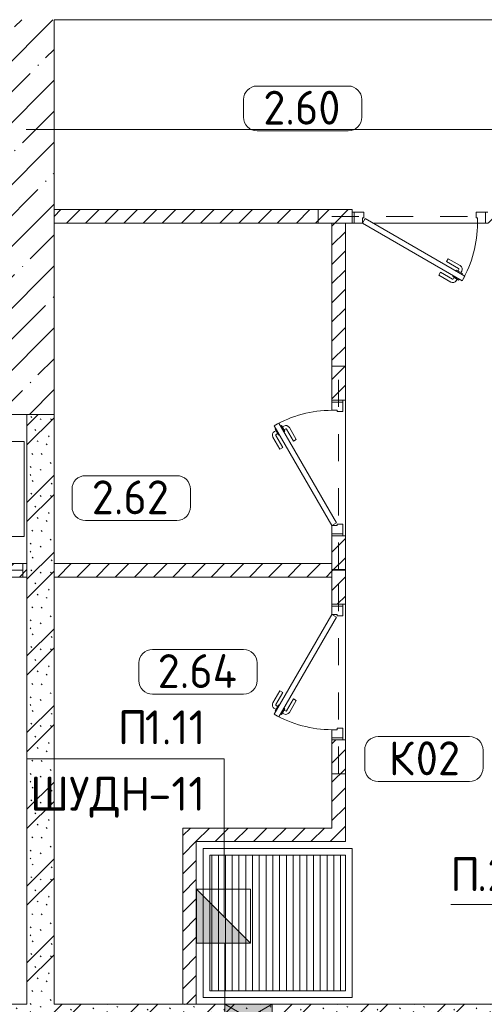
# Model space of a CAD drawing. Header units: millimetres. Extents: x -32229 to 291619, y -13689 to 125138.
# Tile 411 of 565: x 37332 to 40761, y 113800 to 121060. Entities that reach past the tile are written whole.
import ezdxf

# ---------------------------------------------------------------- set-up
doc = ezdxf.new("R2010")
doc.units = ezdxf.units.MM
doc.linetypes.add('3_ Штрих_ 1 х 1 мм', pattern=[400, 200, -200])
doc.linetypes.add('ADSK_Линия сетки', pattern=[5000, 4000, -500, 0, -500])
for name, color, linetype, lineweight in [('A-____-NOTE-TEXT', 7, 'Continuous', 18), ('A-AREA-____-IDEN', 7, 'Continuous', 9), ('A-DETL-____-THIN', 7, 'Continuous', 9), ('A-DOOR-____-MCUT', 7, 'Continuous', 9), ('A-DOOR-____-OTLN', 7, 'Continuous', 18), ('A-DOOR-FRAM-MCUT', 7, 'Continuous', 9), ('A-FLOR-____-OTLN', 7, 'Continuous', 18), ('A-GLAZ-____-MCUT', 7, 'Continuous', 9), ('A-GLAZ-____-OTLN', 7, 'Continuous', 18), ('A-WALL-____-MCUT', 7, 'Continuous', 40), ('A-WALL-____-PATT', 7, 'Continuous', 40), ('G-____-____-TEXT', 7, 'Continuous', 9), ('I-WALL-____-MCUT', 7, 'Continuous', 40), ('M-EQPM-____-OTLN', 7, 'Continuous', 18), ('S-BEAM-____-OTLN', 7, 'Continuous', 18), ('S-COLS-____-MCUT', 7, 'Continuous', 40), ('S-COLS-____-OTLN', 7, 'Continuous', 18), ('S-GRID-____-OTLN', 7, 'Continuous', 9)]:
    doc.layers.add(name, color=color, linetype=linetype, lineweight=lineweight)
doc.layers.add('A-DETL-____-OTLN', color=7, linetype='Continuous', lineweight=9, true_color=0x00a600)
doc.styles.add('GOST Common_9', font='GOST_Common.ttf', dxfattribs={"height": 250})
doc.styles.add('ISOCPEUR', font='isocpeur.ttf', dxfattribs={"height": 250})
pattern_1 = [(135, (300.56, 377.28), (-565.6854, 6e-14), [10, -790]), (135, (349.8, 474.73), (-565.6854, 6e-14), [10, -790]), (135, (423.93, 473.06), (-565.6854, 6e-14), [10, -790]), (135, (229.92, 447.9), (-565.6854, 6e-14), [10, -790]), (135, (155.08, 447.9), (-565.6854, 6e-14), [10, -790]), (135, (114.9, 369.03), (-565.6854, 6e-14), [10, -790]), (135, (132.43, 285.8), (-565.6854, 6e-14), [10, -790]), (135, (214.66, 322), (-565.6854, 6e-14), [10, -790]), (135, (198.16, 261.88), (-565.6854, 6e-14), [10, -790]), (135, (45.2, 272.9), (-565.6854, 6e-14), [10, -790]), (135, (42.32, 336.16), (-565.6854, 6e-14), [10, -790]), (135, (92.26, 192.24), (-565.6854, 6e-14), [10, -790]), (135, (7.07, 149.2), (-565.6854, 6e-14), [10, -790]), (135, (80.6, 95.1), (-565.6854, 6e-14), [10, -790]), (135, (79.53, 36.94), (-565.6854, 6e-14), [10, -790]), (135, (153.87, 74.56), (-565.6854, 6e-14), [10, -790]), (135, (228.35, 124.8), (-565.6854, 6e-14), [10, -790]), (135, (279.75, 180.4), (-565.6854, 6e-14), [10, -790]), (135, (282.9, 31.63), (-565.6854, 6e-14), [10, -790]), (135, (377.38, 53.45), (-565.6854, 6e-14), [10, -790]), (135, (352.28, 102.7), (-565.6854, 6e-14), [10, -790]), (135, (354.05, 0), (-565.6854, 6e-14), [10, -790]), (135, (553.23, 16.45), (-565.6854, 6e-14), [10, -790]), (135, (542.38, 63.45), (-565.6854, 6e-14), [10, -790]), (135, (536.58, 239.3), (-565.6854, 6e-14), [10, -790]), (135, (475.85, 203.9), (-565.6854, 6e-14), [10, -790]), (135, (475.85, 316.54), (-565.6854, 6e-14), [10, -790]), (135, (520.8, 408.7), (-565.6854, 6e-14), [10, -790]), (135, (551.1, 470.8), (-565.6854, 6e-14), [10, -790]), (135, (235.25, 537.93), (-565.6854, 6e-14), [10, -790]), (135, (407.25, 547.65), (-565.6854, 6e-14), [10, -790]), (135, (94.5, 558.6), (-565.6854, 6e-14), [10, -790]), (135, (46.4, 532.3), (-565.6854, 6e-14), [10, -790]), (135, (85.56, 465.04), (-565.6854, 6e-14), [10, -790]), (135, (355.53, 181.14), (-565.6854, 6e-14), [10, -790]), (135, (362.23, 243.6), (-565.6854, 6e-14), [10, -790]), (135, (413.45, 344.1), (-565.6854, 6e-14), [10, -790]), (135, (286.3, 273.25), (-565.6854, 6e-14), [10, -790]), (135, (423.02, 263.72), (-565.6854, 6e-14), [10, -790]), (135, (162.94, 190.2), (-565.6854, 6e-14), [10, -790]), (135, (470.25, 120.93), (-565.6854, 6e-14), [10, -790]), (135, (484.48, 9.78), (-565.6854, 6e-14), [10, -790]), (45, (0, 212.13), (-565.6854, 0), []), (45, (212.13, 0), (-565.6854, 0), []), (45, (353.55, 0), (-565.6854, 0), []), (45, (0, 353.55), (-565.6854, 0), [])]
pattern_2 = [(45, (0, 0), (-70.71068, 70.71068), [])]

# ---------------------------------------------------------------- blocks, each defined once
blk = doc.blocks.new('АР_Дверь однопольная - 1000х2100h_850__Кладовая-4711845--02 ЭМ')
at = {"layer": 'A-DOOR-____-MCUT', "color": 253, "lineweight": 13, "true_color": 0xaaaaaa}
for p, q in [((-311.1, 475), (-331.1, 440.4)), ((-331.1, 440.4), (405, 15.4)), ((425, 50), (-311.1, 475)), ((405, 15.4), (425, 50))]:
    blk.add_line(p, q, dxfattribs=at)
at = {"layer": 'A-DOOR-____-OTLN', "color": 253, "lineweight": 5, "true_color": 0xaaaaaa}
for p, q in [((-289.5, 462.5), (-285.5, 469.4)), ((-285.5, 469.4), (-242.2, 444.4)), ((-274.6, 463.2), (-268.6, 473.6)), ((-253, 450.7), (-247, 461.1)), ((-242.2, 444.4), (-246.2, 437.5)), ((-151.4, 411.7), (-240.2, 462.9)), ((-138.9, 433.3), (-227.7, 484.6)), ((-309.5, 427.9), (-313.5, 420.9)), ((-313.5, 420.9), (-270.2, 395.9)), ((-302.6, 414.7), (-308.7, 404.3)), ((-208.9, 312.1), (-297.7, 363.3)), ((-281, 402.2), (-287, 391.8)), ((-196.4, 333.7), (-285.2, 385)), ((-270.2, 395.9), (-266.2, 402.9)), ((-151.4, 411.7), (-138.9, 433.3)), ((-196.4, 333.7), (-208.9, 312.1))]:
    blk.add_line(p, q, dxfattribs=at)
for centre, radius, start, end in [((425, 50), 850, 150, 180), ((-242.7, 458.6), 30, 60, 150), ((-242.7, 458.6), 4.99, 60, 150), ((-282.7, 389.3), 30, 150, 240), ((-282.7, 389.3), 4.99, 150, 240)]:
    blk.add_arc(centre, radius, start, end, dxfattribs=at)
at = {"layer": 'A-DOOR-FRAM-MCUT', "color": 253, "lineweight": 13, "true_color": 0xaaaaaa}
for p, q in [((-485, 50), (-500, 50)), ((-425, 50), (-485, 50)), ((-485, 50), (-485, -30)), ((-425, 10), (-425, 50)), ((-415, 10), (-425, 10)), ((-415, -30), (-415, 10)), ((425, 10), (415, 10)), ((415, 10), (415, -30)), ((485, 50), (425, 50)), ((425, 50), (425, 10)), ((485, -30), (485, 50)), ((485, 50), (500, 50)), ((-485, -30), (-500, -30)), ((-485, -30), (-415, -30)), ((415, -30), (485, -30)), ((485, -30), (500, -30))]:
    blk.add_line(p, q, dxfattribs=at)
blk = doc.blocks.new('АР_Дверь однопольная - 1000х2100h_850__Кладовая-4711806--02 ЭМ')
at = {"layer": 'A-DOOR-____-MCUT', "color": 253, "lineweight": 13, "true_color": 0xaaaaaa}
for p, q in [((311.1, 475), (-425, 50)), ((-405, 15.4), (331.1, 440.4)), ((331.1, 440.4), (311.1, 475)), ((-425, 50), (-405, 15.4))]:
    blk.add_line(p, q, dxfattribs=at)
at = {"layer": 'A-DOOR-____-OTLN', "color": 253, "lineweight": 5, "true_color": 0xaaaaaa}
for p, q in [((138.9, 433.3), (227.7, 484.6)), ((151.4, 411.7), (240.2, 462.9)), ((285.5, 469.4), (242.2, 444.4)), ((242.2, 444.4), (246.2, 437.5)), ((253, 450.7), (247, 461.1)), ((274.6, 463.2), (268.6, 473.6)), ((289.5, 462.5), (285.5, 469.4)), ((151.4, 411.7), (138.9, 433.3)), ((196.4, 333.7), (285.2, 385)), ((208.9, 312.1), (297.7, 363.3)), ((270.2, 395.9), (266.2, 402.9)), ((313.5, 420.9), (270.2, 395.9)), ((281, 402.2), (287, 391.8)), ((302.6, 414.7), (308.7, 404.3)), ((309.5, 427.9), (313.5, 420.9)), ((196.4, 333.7), (208.9, 312.1))]:
    blk.add_line(p, q, dxfattribs=at)
for centre, radius, start, end in [((242.7, 458.6), 30, 30, 120), ((242.7, 458.6), 4.99, 30, 120), ((-425, 50), 850, 360, 30), ((282.7, 389.3), 4.99, 300, 30), ((282.7, 389.3), 30, 300, 30)]:
    blk.add_arc(centre, radius, start, end, dxfattribs=at)
at = {"layer": 'A-DOOR-FRAM-MCUT', "color": 253, "lineweight": 13, "true_color": 0xaaaaaa}
for p, q in [((-485, 50), (-500, 50)), ((-425, 50), (-485, 50)), ((-485, 50), (-485, -30)), ((-425, 10), (-425, 50)), ((-415, 10), (-425, 10)), ((-415, -30), (-415, 10)), ((425, 10), (415, 10)), ((415, 10), (415, -30)), ((485, 50), (425, 50)), ((425, 50), (425, 10)), ((485, -30), (485, 50)), ((485, 50), (500, 50)), ((-485, -30), (-500, -30)), ((-485, -30), (-415, -30)), ((415, -30), (485, -30)), ((485, -30), (500, -30))]:
    blk.add_line(p, q, dxfattribs=at)
blk = doc.blocks.new('АР_Приямок - ПР-1_1100х1100 х50-V65--02 ЭМ')
at = {"layer": 'M-EQPM-____-OTLN', "lineweight": 5, "true_color": 0xaaaaaa}
h = blk.add_hatch(dxfattribs=at)
h.set_pattern_fill('FP_31', color=253, style=0, pattern_type=2)
h.set_pattern_definition([(90, (0, 0), (-50, 3e-15), [])])
h.paths.add_polyline_path([(1050, -500), (1050, 500), (50, 500), (50, -500), (659.094588, -500)])
at = {"layer": 'M-EQPM-____-OTLN', "color": 253, "lineweight": 13, "true_color": 0xaaaaaa}
for p, q in [((0, -550), (0, 550)), ((0, 550), (1100, 550)), ((1100, 550), (1100, -550)), ((1100, -550), (0, -550))]:
    blk.add_line(p, q, dxfattribs=at)
blk = doc.blocks.new('АР_Канал вертикальный прямоугольный - ПК-3252217--02 ЭМ')
at = {"layer": 'M-EQPM-____-OTLN', "color": 253, "lineweight": 13, "true_color": 0xaaaaaa}
for p, q in [((350, 150), (-350, 150)), ((-350, 150), (-350, -150)), ((-350, -150), (-350, 150)), ((-350, 150), (350, 150)), ((350, -150), (350, 150)), ((350, 150), (350, -150)), ((-350, -150), (350, -150)), ((350, -150), (-350, -150))]:
    blk.add_line(p, q, dxfattribs=at)
blk = doc.blocks.new('АР_Отверстие прямоугольное - ОВВ-3298944--02 ЭМ')
at = {"layer": 'A-GLAZ-____-OTLN', "lineweight": 13, "true_color": 0xf0f0f0}
blk.add_hatch(color=7, dxfattribs=at).paths.add_polyline_path([(-50, 100), (-50, -100), (300, -100), (300, 100)])
at = {"layer": 'A-GLAZ-____-MCUT', "color": 253, "lineweight": 13, "true_color": 0xaaaaaa}
for p, q in [((-50, 100), (-50, -100)), ((300, 100), (300, -100))]:
    blk.add_line(p, q, dxfattribs=at)
at = {"layer": 'A-GLAZ-____-OTLN', "color": 253, "lineweight": 5, "true_color": 0xaaaaaa}
for p, q in [((300, 100), (-50, -100)), ((-50, 100), (300, -100))]:
    blk.add_line(p, q, dxfattribs=at)
at = {"layer": 'A-GLAZ-____-OTLN', "color": 253, "lineweight": 13, "true_color": 0xaaaaaa}
for p, q in [((300, 100), (-50, 100)), ((-50, 100), (-50, -100)), ((300, -100), (300, 100)), ((-50, -100), (300, -100))]:
    blk.add_line(p, q, dxfattribs=at)
blk = doc.blocks.new('АР_Перемычка - 100_Уx1_75x5__250-250-6683530--02 ЭМ')
at = {"layer": 'S-BEAM-____-OTLN', "color": 9, "linetype": '3_ Штрих_ 1 х 1 мм', "lineweight": 15, "true_color": 0xc4c4c4}
for p, q in [((-750, 50), (-750, -50)), ((750, 50), (750, -50)), ((-750, 0), (750, 0))]:
    blk.add_line(p, q, dxfattribs=at)
blk = doc.blocks.new('Наметкина 10_РД_АР_П_отсоединено_rvt-1--02 ЭМ')
at = {"layer": 'A-WALL-____-PATT', "lineweight": 5, "true_color": 0xaaaaaa}
h = blk.add_hatch(dxfattribs=at)
h.set_pattern_fill('FP_2', color=253, style=0, pattern_type=2)
h.set_pattern_definition(pattern_2)
h.paths.add_polyline_path([(43335.3, 119560), (43335.3, 119660), (40785.3, 119660), (40785.3, 119560), (42006.3, 119560)])
h.paths.add_polyline_path([(37585.3, 119560), (39785.3, 119560), (39785.3, 119660), (37585.3, 119660)])
h = blk.add_hatch(dxfattribs=at)
h.set_pattern_fill('FP_2', color=253, style=0, pattern_type=2)
h.set_pattern_definition(pattern_2)
h.paths.add_polyline_path([(39735.3, 115000), (39735.3, 115750), (39635.3, 115750), (39635.3, 115000)])
h.paths.add_polyline_path([(39735.3, 116750), (39735.3, 117255), (39635.3, 117255), (39635.3, 116750)])
h.paths.add_polyline_path([(39735.3, 118255), (39735.3, 119560), (39635.3, 119560), (39635.3, 118255)])
h = blk.add_hatch(dxfattribs=at)
h.set_pattern_fill('FP_1', color=253, style=0, pattern_type=2)
h.set_pattern_definition(pattern_1)
h.paths.add_polyline_path([(37585.3, 113800), (37585.3, 118150), (37385.3, 118150), (37385.3, 113800)])
h = blk.add_hatch(dxfattribs=at)
h.set_pattern_fill('FP_2', color=253, style=0, pattern_type=2)
h.set_pattern_definition(pattern_2)
h.paths.add_polyline_path([(35505.3, 116950), (36105.3, 116950), (36105.3, 117050), (35505.3, 117050)])
h.paths.add_polyline_path([(37385.3, 116950), (37385.3, 117050), (37105.3, 117050), (37105.3, 116950)])
h.paths.add_polyline_path([(32265.3, 116950), (32935.3, 116950), (32935.3, 117050), (32115.3, 117050), (32115.3, 116950), (32165.3, 116950)])
h.paths.add_polyline_path([(31115.3, 116950), (31115.3, 117050), (29485.3, 117050), (29485.3, 116950), (30685.3, 116950)])
h.paths.add_polyline_path([(34035.3, 116950), (34505.3, 116950), (34505.3, 117050), (33935.3, 117050), (33935.3, 116950), (34020.5, 116950)])
h.paths.add_polyline_path([(28235.3, 116950), (28485.3, 116950), (28485.3, 117050), (28235.3, 117050)])
h = blk.add_hatch(dxfattribs=at)
h.set_pattern_fill('FP_2', color=253, style=0, pattern_type=2)
h.set_pattern_definition(pattern_2)
h.paths.add_polyline_path([(39635.3, 116950), (39635.3, 117050), (37585.3, 117050), (37585.3, 116950), (39344.4, 116950)])
h = blk.add_hatch(dxfattribs=at)
h.set_pattern_fill('FP_2', color=253, style=0, pattern_type=2)
h.set_pattern_definition(pattern_2)
h.paths.add_polyline_path([(39635.3, 115000), (39635.3, 115100), (38535.3, 115100), (38535.3, 115000), (39344.4, 115000)])
h = blk.add_hatch(dxfattribs=at)
h.set_pattern_fill('FP_2', color=253, style=0, pattern_type=2)
h.set_pattern_definition(pattern_2)
h.paths.add_polyline_path([(38635.3, 113800), (38635.3, 115000), (38535.3, 115000), (38535.3, 113800)])
h = blk.add_hatch(dxfattribs=at)
h.set_pattern_fill('FP_1', color=253, style=0, pattern_type=2)
h.set_pattern_definition(pattern_1)
h.paths.add_polyline_path([(43035.3, 113600), (43035.3, 113800), (36105.3, 113800), (36105.3, 113600), (42006.3, 113600)])
at = {"layer": 'S-COLS-____-OTLN', "lineweight": 5, "true_color": 0xaaaaaa}
h = blk.add_hatch(dxfattribs=at)
h.set_pattern_fill('FP_3', color=253, style=0, pattern_type=2)
h.set_pattern_definition([(45, (0, 0), (-228.0985, 228.0985), []), (45, (228.1, 0), (-228.0985, 228.0985), [403.225, -80.645, 6.706, -73.939])])
h.paths.add_polyline_path([(37585.3, 118150), (37585.3, 121060), (37185.3, 121060), (37185.3, 118150)])
at = {"layer": 'A-FLOR-____-OTLN', "color": 253, "lineweight": 13, "true_color": 0xaaaaaa}
for p, q in [((39800.3, 119560), (39785.3, 119560)), ((39785.3, 119560), (39800.3, 119560)), ((40710.3, 119560), (39940.3, 119560)), ((39940.3, 119560), (40710.3, 119560)), ((39735.3, 118255), (39735.3, 117255)), ((39735.3, 117255), (39735.3, 118255)), ((39735.3, 116750), (39735.3, 115750)), ((39735.3, 115750), (39735.3, 116750)), ((38735.3, 113900), (38735.3, 114900)), ((38735.3, 114900), (39735.3, 114900)), ((39735.3, 114900), (39735.3, 113900)), ((39735.3, 113900), (38735.3, 113900))]:
    blk.add_line(p, q, dxfattribs=at)
at = {"layer": 'A-WALL-____-MCUT', "color": 253, "lineweight": 13, "true_color": 0xaaaaaa}
blk.add_line((37585.3, 121060), (42935.3, 121060), dxfattribs=at)
at = {"layer": 'A-WALL-____-MCUT', "color": 253, "lineweight": 15, "true_color": 0xaaaaaa}
for p, q in [((37385.3, 117050), (37385.3, 116950)), ((37385.3, 116950), (37385.3, 117050))]:
    blk.add_line(p, q, dxfattribs=at)
at = {"layer": 'I-WALL-____-MCUT', "color": 253, "lineweight": 13, "true_color": 0xaaaaaa}
for p, q in [((39785.3, 119660), (37585.3, 119660)), ((37585.3, 119660), (37585.3, 119560)), ((39785.3, 119560), (39785.3, 119660)), ((37585.3, 119560), (39785.3, 119560)), ((39635.3, 119560), (39635.3, 118255)), ((39735.3, 119560), (39635.3, 119560)), ((39735.3, 118255), (39735.3, 119560)), ((39635.3, 118255), (39735.3, 118255)), ((37385.3, 118150), (37385.3, 117050)), ((37585.3, 118150), (37385.3, 118150)), ((37585.3, 113800), (37585.3, 118150)), ((39635.3, 117255), (39635.3, 116750)), ((39735.3, 117255), (39635.3, 117255)), ((39735.3, 116750), (39735.3, 117255)), ((37385.3, 117050), (37105.3, 117050)), ((39635.3, 117050), (37585.3, 117050)), ((37585.3, 117050), (37585.3, 116950)), ((39635.3, 116950), (39635.3, 117050)), ((37105.3, 116950), (37385.3, 116950)), ((37385.3, 116950), (37385.3, 113800)), ((37585.3, 116950), (39635.3, 116950)), ((39635.3, 116750), (39735.3, 116750)), ((39635.3, 115750), (39635.3, 115100)), ((39735.3, 115750), (39635.3, 115750)), ((39735.3, 115000), (39735.3, 115750)), ((39635.3, 115100), (38535.3, 115100)), ((38535.3, 115100), (38535.3, 115000)), ((38535.3, 115000), (38535.3, 113800)), ((38635.3, 115000), (39635.3, 115000)), ((38635.3, 113800), (38635.3, 115000)), ((39635.3, 115000), (39735.3, 115000)), ((37385.3, 113800), (36105.3, 113800)), ((38845.3, 113800), (37585.3, 113800)), ((38535.3, 113800), (38635.3, 113800)), ((39195.3, 113800), (38845.3, 113800)), ((39335.3, 113800), (39195.3, 113800)), ((39535.3, 113800), (39335.3, 113800)), ((43035.3, 113800), (39535.3, 113800))]:
    blk.add_line(p, q, dxfattribs=at)
at = {"layer": 'S-COLS-____-MCUT', "color": 253, "lineweight": 15, "true_color": 0xaaaaaa}
for p, q in [((37585.3, 118150), (37585.3, 121060)), ((37185.3, 118150), (37585.3, 118150))]:
    blk.add_line(p, q, dxfattribs=at)
at = {"layer": 'A-DOOR-____-OTLN', "color": 253, "lineweight": 13, "true_color": 0xaaaaaa}
for name, p, rotation in [('АР_Дверь однопольная - 1000х2100h_850__Кладовая-4711845--02 ЭМ', (40285.3, 119610), 180), ('АР_Дверь однопольная - 1000х2100h_850__Кладовая-4711806--02 ЭМ', (39685.3, 117755), 89.9999999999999), ('АР_Дверь однопольная - 1000х2100h_850__Кладовая-4711845--02 ЭМ', (39685.3, 116250), 89.9999999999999)]:
    blk.add_blockref(name, p, dxfattribs=dict(at, rotation=rotation))
at = {"layer": 'A-GLAZ-____-OTLN', "color": 253, "lineweight": 13, "true_color": 0xaaaaaa, "rotation": 180}
blk.add_blockref('АР_Отверстие прямоугольное - ОВВ-3298944--02 ЭМ', (39145.3, 113700), dxfattribs=at)
at = {"layer": 'M-EQPM-____-OTLN', "color": 253, "lineweight": 13, "true_color": 0xaaaaaa, "rotation": 90}
blk.add_blockref('АР_Канал вертикальный прямоугольный - ПК-3252217--02 ЭМ', (37215.3, 117600), dxfattribs=at)
at = {"layer": 'M-EQPM-____-OTLN', "color": 253, "lineweight": 13, "true_color": 0xaaaaaa}
blk.add_blockref('АР_Приямок - ПР-1_1100х1100 х50-V65--02 ЭМ', (38685.3, 114400), dxfattribs=at)
at = {"layer": 'S-BEAM-____-OTLN', "color": 253, "lineweight": 13, "true_color": 0xaaaaaa}
for p, rotation in [((40285.3, 119610), 180), ((39685.3, 117755), 89.9999999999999), ((36605.3, 117000), 180), ((39685.3, 116250), 89.9999999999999)]:
    blk.add_blockref('АР_Перемычка - 100_Уx1_75x5__250-250-6683530--02 ЭМ', p, dxfattribs=dict(at, rotation=rotation))
blk = doc.blocks.new('Марка помещения 2 - Марка помещения 2-1605974--02 ЭМ')
at = {"layer": 'A-AREA-____-IDEN', "color": 253, "true_color": 0xaaaaaa}
for p, q in [((-1.797, 0.841), (1.569, 0.841)), ((-2.297, -0.309), (-2.297, 0.341)), ((2.069, 0.341), (2.069, -0.309)), ((1.569, -0.809), (-1.797, -0.809))]:
    blk.add_line(p, q, dxfattribs=at)
for centre, start, end in [((-1.797, 0.341), 90, 180), ((1.569, 0.341), 0, 90), ((-1.797, -0.309), 180, 270), ((1.569, -0.309), 270, 360)]:
    blk.add_arc(centre, 0.5, start, end, dxfattribs=at)
blk = doc.blocks.new('УГО_Шкаф - УГО_Шкаф-2925116--02 ЭМ')
at = {"layer": 'A-____-NOTE-TEXT', "lineweight": 9, "true_color": 0x0000ff}
blk.add_hatch(color=5, dxfattribs=at).paths.add_polyline_path([(1, 2), (1, 0), (-1, 0)])
at = {"layer": 'A-____-NOTE-TEXT', "color": 5, "lineweight": 9, "true_color": 0x0000ff}
for p, q in [((-1, 0), (-1, 2)), ((-1, 2), (1, 2)), ((1, 2), (-1, 0)), ((1, 0), (1, 2)), ((1, 0), (1, 2)), ((1, 0), (-1, 0)), ((-1, 0), (1, 0))]:
    blk.add_line(p, q, dxfattribs=at)

msp = doc.modelspace()

# ---------------------------------------------------------------- linework, layer by layer
at = {"layer": 'A-DETL-____-OTLN', "color": 5, "true_color": 0x0000ff}
msp.add_line((38846.1, 113513.8), (38846.1, 114250), dxfattribs=at)
at = {"layer": 'A-DETL-____-THIN'}
for p, q in [((38841.1, 115610), (37385.3, 115610)), ((38841.1, 114439.7), (38841.1, 115610)), ((40512.3, 114535.1), (41912.3, 114535.1))]:
    msp.add_line(p, q, dxfattribs=at)
at = {"layer": 'S-GRID-____-OTLN', "color": 253, "linetype": 'ADSK_Линия сетки', "true_color": 0xaaaaaa}
msp.add_line((131381.2, 120250), (-30593.4, 120250), dxfattribs=at)

# ---------------------------------------------------------------- block references
at = {"lineweight": 5}
msp.add_blockref('Наметкина 10_РД_АР_П_отсоединено_rvt-1--02 ЭМ', (0, 0), dxfattribs=at)
at = {"layer": 'A-____-NOTE-TEXT', "color": 5, "lineweight": 9, "true_color": 0x0000ff, "xscale": 200, "yscale": 200, "zscale": 200, "rotation": 270}
msp.add_blockref('УГО_Шкаф - УГО_Шкаф-2925116--02 ЭМ', (38635.8, 114450), dxfattribs=at)
at = {"layer": 'A-AREA-____-IDEN', "color": 253, "true_color": 0xaaaaaa, "xscale": 199.9999999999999, "yscale": 199.9999999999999, "zscale": 199.9999999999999}
for p in [(39442.8, 120402.6), (38177.3, 117529.7), (38670.6, 116248.6), (40337, 115605.3)]:
    msp.add_blockref('Марка помещения 2 - Марка помещения 2-1605974--02 ЭМ', p, dxfattribs=at)

# ---------------------------------------------------------------- texts
at = {"layer": 'A-AREA-____-IDEN', "color": 253, "true_color": 0xaaaaaa, "char_height": 250, "attachment_point": 1, "style": 'GOST Common_9'}
for s, insert, width in [('2.60', (39129.3, 120536.4), 769.62), ('2.62', (37863.8, 117663.4), 769.62), ('2.64', (38350.1, 116382.3), 785.654), ('\\fGOST Common|b0|i0|c204|p34|;К', (40056.5, 115739), 240.506), ('02', (40254.9, 115739), 448.945)]:
    msp.add_mtext(s, dxfattribs=dict(at, insert=insert, width=width))
at = {"layer": 'G-____-____-TEXT', "char_height": 250, "attachment_point": 1, "style": 'ISOCPEUR'}
for s, insert, width in [('\\fISOCPEUR|b0|i0|c204|p34|;П', (38055.7, 115967.2), 240.506), ('1.11', (38254.2, 115967.2), 529.114), ('ШУДН', (37407.5, 115477.7), 1058.227), ('-11', (38280.6, 115477.7), 497.046), ('\\fISOCPEUR|b0|i0|c204|p34|;П', (40508.7, 114884.8), 240.506), ('.2.27-6', (40707.2, 114884.8), 1234.599)]:
    msp.add_mtext(s, dxfattribs=dict(at, insert=insert, width=width))

doc.saveas('drawing.dxf')
